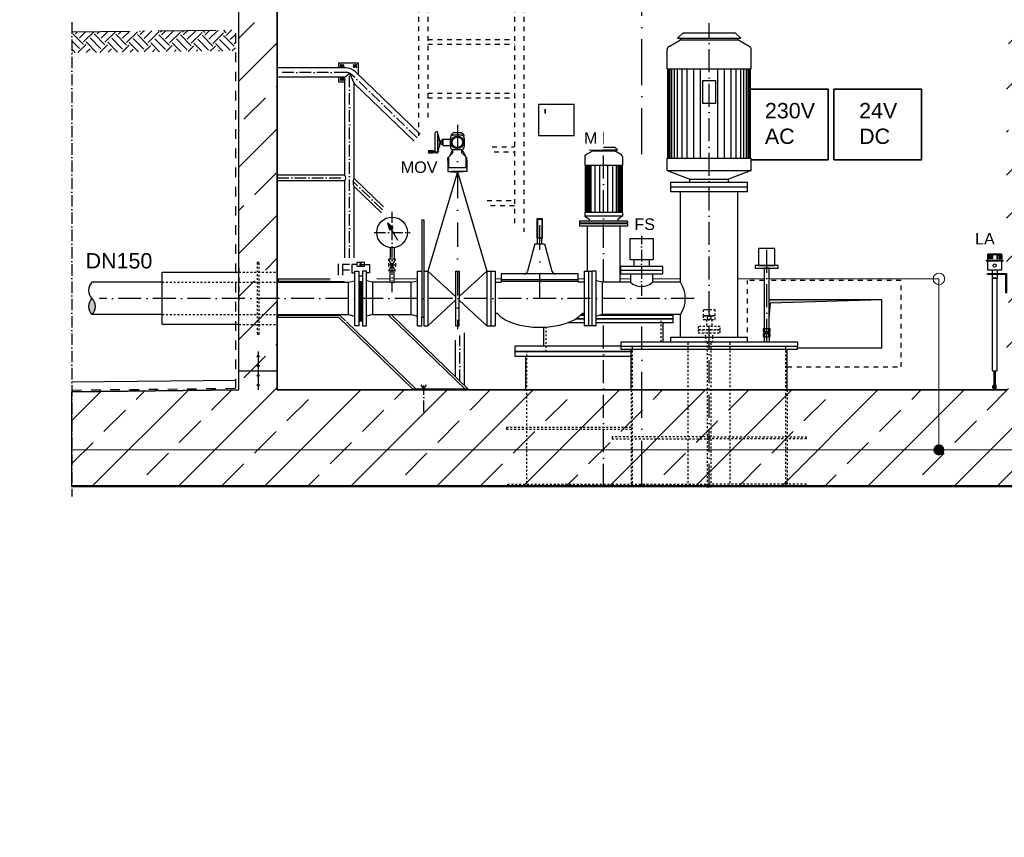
# Model space of a CAD drawing. Header units: millimetres. Extents: x 4747 to 1198744, y 17680 to 73179.
# Tile 281 of 377: x 74688 to 79819, y 49084 to 53345. Entities that reach past the tile are written whole.
import ezdxf

# ---------------------------------------------------------------- set-up
doc = ezdxf.new("R2010")
doc.units = ezdxf.units.MM
for name, pattern in [('ACAD_ISO10W100', [18, 12, -3, 0, -3]), ('DASHDOT', [25.4, 12.7, -6.35, 0, -6.35]), ('HIDDEN', [0.375, 0.25, -0.125]), ('JIS_02_1.0', [2, 1, -1]), ('STRICHPUNKT', [25.4, 12.7, -6.35, 0, -6.35])]:
    doc.linetypes.add(name, pattern=pattern)
doc.layers.add('0_POL_masch Installation Bestand', color=7, linetype='Continuous')
for name, color, linetype, lineweight in [('Bemaßung', 7, 'Continuous', 9), ('Beschriftung', 7, 'Continuous', 9), ('elektro Installation', 7, 'Continuous', 35), ('Verz. Bandstahl 30x3_5mm auf Putz', 1, 'GRENZE2', 18), ('Verz. Bandstahl 30x3_5mm im Beton', 5, 'GRENZE1', 18)]:
    doc.layers.add(name, color=color, linetype=linetype, lineweight=lineweight)
doc.styles.add('LBB3.5M1000', font='isocp.shx', dxfattribs={"height": 3.5})
doc.linetypes.add('GRENZE1', pattern='A,6.35,-2.54,[133,ltypeshp.shx,S=2.54,R=0,X=-2.54,Y=0],-2.54,25.4', length=36.83)
doc.linetypes.add('GRENZE2', pattern='A,6.35,-2.54,[132,ltypeshp.shx,S=2.54,R=0,X=-2.54,Y=0],-2.54,25.4', length=36.83)

msp = doc.modelspace()

# ---------------------------------------------------------------- hatches: boundary and pattern name
h = msp.add_hatch()
h.set_pattern_fill('ANSI33', color=256, scale=50, style=0)
h.set_pattern_definition([(45, (77427.53, 48335.6), (-224.506, 224.506), []), (45, (77652.04, 48335.6), (-224.506, 224.506), [158.75, -79.375])])
h.paths.add_polyline_path([(75683.0826, 54462.09841), (75683.0826, 54791.95736), (75693.07807, 54801.95283), (75872.89092, 54796.15184), (75883.0826, 54785.96016), (75883.0826, 54655.745), (75893.41597, 54645.41163), (77770.6074, 54584.85099), (77770.6074, 54710.98465), (77790.6074, 54730.98465), (77910.6074, 54730.98465), (77930.6074, 54710.98465), (77930.6074, 54379.58512), (75990.95064, 54442.16099), (75990.6282, 54432.16619), (76030.6074, 54430.8764), (76030.6074, 51415.38512), (79830.6074, 51415.38512), (79830.6074, 54308.28344), (79870.58773, 54306.99362), (79870.91018, 54316.98842), (78930.6074, 54347.32382), (78930.6074, 54710.98465), (78950.6074, 54730.98465), (79070.6074, 54730.98465), (79090.6074, 54710.98465), (79090.6074, 54542.26606), (80171.17429, 54504.40712), (80180.84664, 54494.08988), (80180.84664, 54316.99467), (80170.5294, 54307.32231), (80125.5528, 54308.77332), (80086.86338, 54350.0423), (80085.5736, 54310.0631), (79990.95064, 54313.11576), (79990.6282, 54303.12096), (80030.6074, 54301.83118), (80030.6074, 51415.38512), (80753.34528, 51407.24924), (80753.34528, 50915.38512), (74960.27248, 50915.38512), (74960.27248, 51405.58773), (75830.6074, 51415.38512), (75830.6074, 54437.32867), (75870.26415, 54436.04929), (75870.5866, 54446.04409), (75777.71076, 54449.04038), (75779.00054, 54489.01958), (75737.73156, 54450.33016), (75692.75496, 54451.78117)])
h = msp.add_hatch()
h.set_pattern_fill('EARTH', color=253, scale=12.5, angle=44.35504661, style=0)
h.set_pattern_definition([(44.35505, (61976.625, 91207.74), (1.26356, 112.24609), [79.375, -79.375]), (44.35505, (61955.816, 91229.02), (1.26356, 112.24609), [79.375, -79.375]), (44.35505, (61935.01, 91250.31), (1.26356, 112.24609), [79.375, -79.375]), (134.35505, (61935.164, 91264.34), (-112.24609, 1.26356), [79.375, -79.375]), (134.35505, (61956.45, 91285.15), (-112.24609, 1.26356), [79.375, -79.375]), (134.35505, (61977.73, 91305.956), (-112.24609, 1.26356), [79.375, -79.375])])
h.paths.add_polyline_path([(75812.08579, 53291.67663), (75812.08579, 53182.62368), (74962.34751, 53173.05815), (74961.12005, 53282.09727)])
h = msp.add_hatch()
h.set_pattern_fill('NET3', color=256, angle=90)
h.set_pattern_definition([(90, (73254.178, 97011.2932), (-3.175, 2e-16), []), (150, (73254.178, 97011.2932), (-1.5875, -2.74963066), []), (210, (73254.178, 97011.2932), (1.5875, -2.74963066), [])])
h.paths.add_polyline_path([(76455.6074, 51774.88472), (76473.6074, 51774.88472), (76473.6074, 52009.88472), (76455.6074, 52009.88472)])
h = msp.add_hatch(color=256)
h.dxf.hatch_style = 1
h.paths.add_polyline_path([(75064.90223, 51892.38512, 0.4305700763), (75064.90223, 51808.23472, 0.4305700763)])
h = msp.add_hatch(color=256)
h.dxf.hatch_style = 1
h.paths.add_polyline_path([(79180.6074, 51885.38512), (78594.0574, 51885.38512), (78594.0574, 51789.11933), (78600.93712, 51867.75487)])
h = msp.add_hatch()
h.set_pattern_fill('ANSI33', color=256, scale=50, style=0)
h.set_pattern_definition([(45, (208012.65, 89515.16), (-224.5064, 224.5064), []), (45, (208237.15, 89515.16), (-224.5064, 224.5064), [158.75, -79.375])])
h.paths.add_polyline_path([(75935.6074, 51590.55806, -1), (75925.6074, 51590.55806, -1)], flags=17)
h = msp.add_hatch()
h.set_pattern_fill('ANSI33', color=256, scale=50, style=0)
h.set_pattern_definition([(45, (208012.65, 89465.16), (-224.5064, 224.5064), []), (45, (208237.15, 89465.16), (-224.5064, 224.5064), [158.75, -79.375])])
h.paths.add_polyline_path([(75935.6074, 51540.55806, -1), (75925.6074, 51540.55806, -1)], flags=17)
h = msp.add_hatch()
h.set_pattern_fill('ANSI33', color=256, scale=50, style=0)
h.set_pattern_definition([(45, (208012.65, 89414.82), (-224.5064, 224.5064), []), (45, (208237.15, 89414.82), (-224.5064, 224.5064), [158.75, -79.375])])
h.paths.add_polyline_path([(75935.6074, 51490.21219, -1), (75925.6074, 51490.21219, -1)], flags=17)
h = msp.add_hatch()
h.set_pattern_fill('ANSI33', color=256, scale=50, style=0)
h.set_pattern_definition([(45, (208012.65, 89364.82), (-224.5064, 224.5064), []), (45, (208237.15, 89364.82), (-224.5064, 224.5064), [158.75, -79.375])])
h.paths.add_polyline_path([(75935.6074, 51440.21219, -1), (75925.6074, 51440.21219, -1)], flags=17)
at = {"layer": 'Verz. Bandstahl 30x3_5mm im Beton'}
h = msp.add_hatch(color=256, dxfattribs=at)
h.dxf.hatch_style = 1
edge = h.paths.add_edge_path()
edge.add_arc((79478.00623, 51102.70919), 26.4653, 0, 360)

# ---------------------------------------------------------------- linework, layer by layer
at = {"linetype": 'JIS_02_1.0', "ltscale": 25}
for p, q in [((76766.44681, 54659.63499), (76766.44681, 52739.83332)), ((76814.74681, 54659.63499), (76814.74681, 52814.3098)), ((77266.44681, 54659.63499), (77266.44681, 52261.4634)), ((77314.74681, 54659.63499), (77314.74681, 52238.70098)), ((76814.74681, 53242.05174), (77266.44681, 53242.05174)), ((76814.74681, 53217.05174), (77266.44681, 53217.05174)), ((76358.8388, 53112.87406), (76377.01882, 53094.69403)), ((76358.8388, 53094.69403), (76377.01882, 53112.87406)), ((76444.09545, 53112.87406), (76425.91543, 53094.69403)), ((76444.09545, 53094.69403), (76425.91543, 53112.87406)), ((76358.8388, 53027.61741), (76377.01882, 53045.79743)), ((76358.8388, 53045.79743), (76377.01882, 53027.61741)), ((76814.74681, 52962.05174), (77266.44681, 52962.05174)), ((76814.74681, 52937.05174), (77266.44681, 52937.05174)), ((77150.11962, 52682.05174), (77266.44681, 52682.05174)), ((77159.80672, 52657.05174), (77266.44681, 52657.05174)), ((77123.23123, 52402.05174), (77266.44681, 52402.05174)), ((77140.8653, 52377.05174), (77266.44681, 52377.05174)), ((75830.6074, 52052.53512), (75830.6074, 51884.23512)), ((78567.1574, 51985.38512), (78480.6074, 51985.38512)), ((78480.6074, 51666.38512), (78480.6074, 51985.38512)), ((79280.6074, 51985.38512), (78594.0574, 51985.38512)), ((79280.6074, 51535.38512), (79280.6074, 51985.38512)), ((78686.6074, 51535.38512), (79280.6074, 51535.38512))]:
    msp.add_line(p, q, dxfattribs=at)
for p, q in [((75830.6074, 51415.38512), (75830.6074, 54447.33387)), ((76030.6074, 51415.38512), (76030.6074, 54440.88161)), ((76386.97367, 53094.38512), (76030.6074, 53094.38512)), ((76382.3074, 53046.08512), (76406.4574, 53066.13675)), ((76406.4574, 53066.13675), (76430.6074, 53013.38947)), ((76774.28663, 52748.8608), (76437.28308, 53074.06923)), ((76382.3074, 53046.08512), (76030.6074, 53046.08512)), ((76382.3074, 52535.18512), (76382.3074, 53046.08512)), ((76430.6074, 52517.70617), (76430.6074, 53013.38947)), ((76743.27747, 52711.66285), (76430.6074, 53013.38947)), ((76935.65878, 52744.35211), (76947.11952, 52755.81285)), ((76935.65878, 52744.35211), (76935.65878, 52740.2374)), ((76935.65878, 52744.35211), (77001.55803, 52744.35211)), ((76990.09729, 52755.81285), (76947.11952, 52755.81285)), ((77001.55803, 52744.35211), (76990.09729, 52755.81285)), ((77001.55801, 52744.35211), (77001.55801, 52740.2374)), ((76939.95655, 52662.40782), (76928.64036, 52635.85248)), ((76939.95655, 52662.40782), (76944.88103, 52662.40782)), ((76997.26024, 52662.40782), (76992.33577, 52662.40782)), ((76997.26024, 52662.40782), (77008.57644, 52635.85248)), ((76918.46766, 52611.98057), (76918.46766, 52627.13275)), ((76918.46766, 52627.13275), (76921.95955, 52627.13275)), ((76921.95955, 52620.17486), (76918.46766, 52611.98057)), ((77018.74913, 52627.13275), (77015.25724, 52627.13275)), ((77015.25724, 52620.17486), (77018.74913, 52611.98057)), ((77018.74913, 52611.98057), (77018.74913, 52627.13275)), ((76382.3074, 52535.18512), (76030.6074, 52535.18512)), ((76382.3074, 52505.28512), (76030.6074, 52505.28512)), ((76382.3074, 52083.37023), (76382.3074, 52505.28512)), ((76584.60587, 52369.09764), (76430.6074, 52517.70617)), ((76430.6074, 52100.85208), (76430.6074, 52476.15458)), ((76572.75967, 52338.97764), (76430.6074, 52476.15458)), ((79730.15599, 52120.29683), (79733.15599, 52123.29683)), ((79730.15599, 52120.29683), (79730.15599, 52091.36472)), ((79806.15599, 52120.29683), (79730.15599, 52120.29683)), ((79803.15599, 52123.29683), (79733.15599, 52123.29683)), ((79735.78659, 52120.29683), (79737.51864, 52123.29683)), ((79737.68112, 52120.29683), (79739.41317, 52123.29683)), ((79742.90803, 52120.29683), (79743.71188, 52123.29683)), ((79746.08283, 52120.29683), (79746.88668, 52123.29683)), ((79763.15599, 52123.29683), (79763.15599, 52120.29683)), ((79773.15599, 52123.29683), (79773.15599, 52120.29683)), ((79790.22916, 52120.29683), (79789.42531, 52123.29683)), ((79793.40396, 52120.29683), (79792.60011, 52123.29683)), ((79798.63087, 52120.29683), (79796.89882, 52123.29683)), ((79800.5254, 52120.29683), (79798.79335, 52123.29683)), ((79806.15599, 52120.29683), (79803.15599, 52123.29683)), ((79806.15599, 52120.29683), (79806.15599, 52091.36472)), ((79754.70599, 52040.92257), (79754.70599, 52022.4221)), ((79781.60599, 52040.92257), (79781.60599, 52022.4221)), ((76030.6074, 51994.38512), (76379.29725, 51994.38512)), ((76030.6074, 51976.53472), (76400.6074, 51976.53472)), ((76035.6074, 51994.38512), (76035.6074, 51976.53472)), ((76035.6074, 51982.88512), (76379.29725, 51982.88512)), ((79754.70599, 52017.4221), (79754.70599, 51998.50355)), ((79781.60599, 51998.50355), (79754.70599, 51998.50355)), ((79781.60599, 52017.4221), (79781.60599, 51998.50355)), ((79180.6074, 51885.38512), (78594.0574, 51885.38512)), ((78594.0574, 51789.11933), (78600.93712, 51867.75487)), ((79180.6074, 51885.38512), (78600.93712, 51867.75487)), ((79180.6074, 51635.38512), (79180.6074, 51885.38512)), ((76030.6074, 51808.23472), (76400.6074, 51808.23472)), ((76030.6074, 51794.38512), (76349.84362, 51794.38512)), ((76035.6074, 51808.23472), (76035.6074, 51794.38512)), ((76035.6074, 51805.88512), (76354.48754, 51805.88512)), ((76349.84362, 51794.38512), (76737.40839, 51420.38512)), ((76354.48754, 51805.88512), (76386.51206, 51774.98146)), ((76391.79324, 51769.88512), (76753.9694, 51420.38512)), ((76528.6074, 51808.23432), (76728.6084, 51808.23472)), ((76610.64075, 51804.67156), (77008.86503, 51420.38512)), ((76627.37399, 51804.50537), (77025.42605, 51420.38512)), ((78041.6074, 51666.38512), (78041.6074, 51765.38512)), ((77419.6074, 51645.38512), (77419.6074, 51740.87343)), ((78571.36979, 51719.73769), (78571.36979, 51733.76418)), ((78589.845, 51733.76418), (78589.845, 51719.73769)), ((76958.17456, 51485.28281), (76958.17456, 51675.8249)), ((77005.60221, 51439.51513), (77005.60221, 51713.39587)), ((78567.1574, 51708.87325), (78594.0574, 51708.87325)), ((78567.1574, 51692.9072), (78567.1574, 51666.38512)), ((78571.36979, 51693.87698), (78571.36979, 51707.90347)), ((78589.845, 51707.90347), (78589.845, 51693.87698)), ((78594.0574, 51692.9072), (78594.0574, 51666.38512)), ((75930.6074, 51615.38512), (75930.6074, 51595.55806)), ((77874.6074, 51415.38512), (77874.6074, 51627.38512)), ((78686.6074, 51415.38512), (78686.6074, 51627.38512)), ((78740.6074, 51634.88512), (79180.6074, 51635.38512)), ((75930.6074, 51585.55806), (75930.6074, 51545.55806)), ((77324.90408, 51415.38512), (77324.90408, 51590.38512)), ((75830.6074, 51515.38512), (76030.6074, 51515.38512)), ((75930.6074, 51535.55806), (75930.6074, 51495.21219)), ((79757.40599, 51514.61007), (79778.90599, 51514.61007)), ((75814.49516, 51465.20692), (74960.27248, 51455.5909)), ((75930.6074, 51485.21219), (75930.6074, 51445.21219)), ((75830.6074, 51415.38512), (74960.27248, 51405.58773)), ((75930.6074, 51435.21219), (75930.6074, 51415.38512)), ((77930.6074, 51415.38512), (76030.6074, 51415.38512)), ((77025.42605, 51420.38512), (77025.42605, 51415.38512)), ((79830.6074, 51415.38512), (77930.6074, 51415.38512)), ((79759.40599, 51425.97112), (79759.40599, 51436.56426)), ((79763.15599, 51434.97112), (79763.15599, 51427.26729)), ((79763.15599, 51427.26729), (79768.15599, 51421.97112)), ((79772.90599, 51421.97112), (79763.40599, 51421.97112)), ((79773.15599, 51427.26729), (79768.15599, 51421.97112)), ((79773.15599, 51441.97112), (79775.73442, 51439.39269)), ((79773.15599, 51434.97112), (79773.15599, 51427.26729)), ((79776.90599, 51425.97112), (79776.90599, 51436.56426)), ((80753.34528, 50915.38512), (74960.27248, 50915.38512)), ((80753.34528, 50910.38512), (74960.27248, 50910.38512))]:
    msp.add_line(p, q)
at = {"linetype": 'ACAD_ISO10W100', "ltscale": 20}
for p, q in [((77930.6074, 52644.31473), (77930.6074, 54042.15409)), ((77930.6074, 50910.38512), (77930.6074, 51746.86784))]:
    msp.add_line(p, q, dxfattribs=at)
at = {"linetype": 'ACAD_ISO10W100', "ltscale": 5}
for p, q in [((74960.27248, 53332.08773), (74960.27248, 50860.38512)), ((76386.96267, 53070.24573), (76030.6074, 53070.24573)), ((76406.4574, 52092.11116), (76406.4574, 53066.13675)), ((76758.78205, 52730.26183), (76420.50228, 53056.70181)), ((76030.6074, 52520.23512), (76387.49111, 52520.23512)), ((76578.68277, 52354.03764), (76425.43652, 52501.92027)), ((76628.6084, 51925.32426), (76628.6084, 52343.56472)), ((76535.0828, 52236.53427), (76722.13399, 52236.53427)), ((77928.1074, 52235.63735), (77928.1074, 51892.38512)), ((76981.45221, 51462.81988), (76981.45221, 51699.07875)), ((76793.14894, 51420.38512), (76780.44315, 51442.39221)), ((76805.85474, 51442.39221), (76793.14894, 51420.38512)), ((76793.14894, 51300.573), (76793.14894, 51439.27119))]:
    msp.add_line(p, q, dxfattribs=at)
at = {"linetype": 'ACAD_ISO10W100', "ltscale": 10}
for p, q in [((78280.6074, 50910.38512), (78280.6074, 53326.38512)), ((77730.6074, 51976.53512), (77730.6074, 52760.00952)), ((78580.6074, 51666.38512), (78580.6074, 52178.27862)), ((78203.23298, 51892.38512), (75103.74702, 51892.38512)), ((77730.6074, 50910.38512), (77730.6074, 51808.23512))]:
    msp.add_line(p, q, dxfattribs=at)
at = {"color": 253, "linetype": 'ACAD_ISO10W100', "ltscale": 25}
msp.add_line((74960.27248, 53282.08773), (75830.6074, 53291.88512), dxfattribs=at)
at = {"linetype": 'JIS_02_1.0', "ltscale": 50}
for p, q in [((75814.49516, 51424.10203), (75814.49516, 53291.70375)), ((74960.27248, 51414.96011), (75814.49516, 51424.10203))]:
    msp.add_line(p, q, dxfattribs=at)
at = {"linetype": 'Continuous', "ltscale": 10}
for p, q in [((78145.6074, 53276.38512), (78115.6074, 53249.38512)), ((78145.6074, 53276.38512), (78415.6074, 53276.38512)), ((78415.6074, 53276.38512), (78445.6074, 53249.38512)), ((78071.6074, 53205.32152), (78130.6074, 53239.38512)), ((78115.6074, 53249.38512), (78445.6074, 53249.38512)), ((78130.6074, 53239.38512), (78130.6074, 53249.38512)), ((78130.6074, 53239.38512), (78430.6074, 53239.38512)), ((78430.6074, 53239.38512), (78430.6074, 53249.38512)), ((78489.6074, 53205.32152), (78430.6074, 53239.38512)), ((78061.6074, 53089.38512), (78061.6074, 53188.00102)), ((78499.6074, 53089.38512), (78499.6074, 53188.00092)), ((78061.6074, 53089.38512), (78499.6074, 53089.38512)), ((78065.6074, 52623.38512), (78065.6074, 53089.38512)), ((78070.6074, 52623.38512), (78070.6074, 53089.38512)), ((78078.1074, 52623.38512), (78078.1074, 53089.38512)), ((78085.6074, 52623.38512), (78085.6074, 53089.38512)), ((78100.6074, 52623.38512), (78100.6074, 53089.38512)), ((78115.6074, 52623.38512), (78115.6074, 53089.38512)), ((78140.6074, 52623.38512), (78140.6074, 53089.38512)), ((78165.6074, 52623.38512), (78165.6074, 53089.38512)), ((78200.6074, 52623.38512), (78200.6074, 53089.38512)), ((78235.6074, 52623.38512), (78235.6074, 53089.38512)), ((78325.6074, 52623.38512), (78325.6074, 53089.38512)), ((78360.6074, 52623.38512), (78360.6074, 53089.38512)), ((78395.6074, 52623.38512), (78395.6074, 53089.38512)), ((78420.6074, 52623.38512), (78420.6074, 53089.38512)), ((78445.6074, 52623.38512), (78445.6074, 53089.38512)), ((78460.6074, 52623.38512), (78460.6074, 53089.38512)), ((78475.6074, 52623.38512), (78475.6074, 53089.38512)), ((78483.1074, 52623.38512), (78483.1074, 53089.38512)), ((78490.6074, 52623.38512), (78490.6074, 53089.38512)), ((78495.6074, 52623.38512), (78495.6074, 53089.38512)), ((77637.1074, 52640.04392), (77670.6074, 52659.38512)), ((77670.6074, 52679.38512), (77655.6074, 52664.38512)), ((77805.6074, 52664.38512), (77655.6074, 52664.38512)), ((77790.6074, 52679.38512), (77670.6074, 52679.38512)), ((77670.6074, 52664.38512), (77670.6074, 52659.38512)), ((77790.6074, 52659.38512), (77670.6074, 52659.38512)), ((77790.6074, 52679.38512), (77805.6074, 52664.38512)), ((77824.2176, 52639.98032), (77790.6074, 52659.38512)), ((77632.1074, 52631.38372), (77632.1074, 52584.38512)), ((77829.1074, 52631.38362), (77829.1074, 52584.38512)), ((78061.6074, 52558.38512), (78061.6074, 52623.38512)), ((78061.6074, 52623.38512), (78499.6074, 52623.38512)), ((78499.6074, 52558.38512), (78499.6074, 52623.38512)), ((76968.6084, 52552.38472), (76815.6084, 52034.88472)), ((76968.6084, 52552.38472), (77121.6084, 52034.88472)), ((77829.1074, 52584.38512), (77632.1074, 52584.38512)), ((77634.6074, 52584.38512), (77634.6074, 52340.38512)), ((77639.6074, 52584.38512), (77639.6074, 52340.38512)), ((77644.6074, 52584.38512), (77644.6074, 52340.38512)), ((77649.6074, 52584.38512), (77649.6074, 52340.38512)), ((77657.1074, 52584.38512), (77657.1074, 52340.38512)), ((77664.6074, 52584.38512), (77664.6074, 52340.38512)), ((77684.6074, 52584.38512), (77684.6074, 52340.38512)), ((77709.6074, 52584.38512), (77709.6074, 52340.38512)), ((77751.6074, 52584.38512), (77751.6074, 52340.38512)), ((77776.6074, 52584.38512), (77776.6074, 52340.38512)), ((77796.6074, 52584.38512), (77796.6074, 52340.38512)), ((77804.1074, 52584.38512), (77804.1074, 52340.38512)), ((77811.6074, 52584.38512), (77811.6074, 52340.38512)), ((77816.6074, 52584.38512), (77816.6074, 52340.38512)), ((77821.6074, 52584.38512), (77821.6074, 52340.38512)), ((77826.6074, 52584.38512), (77826.6074, 52340.38512)), ((78061.6074, 52558.38512), (78499.6074, 52558.38512)), ((78061.6074, 52558.38512), (78180.6074, 52514.38512)), ((78499.6074, 52558.38512), (78380.6074, 52514.38512)), ((78080.6074, 52498.38512), (78480.6074, 52498.38512)), ((78080.6074, 52450.38512), (78080.6074, 52498.38512)), ((78180.6074, 52498.38512), (78180.6074, 52514.38512)), ((78180.6074, 52514.38512), (78380.6074, 52514.38512)), ((78380.6074, 52498.38512), (78380.6074, 52514.38512)), ((78480.6074, 52450.38512), (78480.6074, 52498.38512)), ((78080.6074, 52474.38512), (78480.6074, 52474.38512)), ((78080.6074, 52450.38512), (78480.6074, 52450.38512)), ((78130.6074, 51976.53512), (78130.6074, 52450.38512)), ((78430.6074, 51690.38512), (78430.6074, 52450.38512)), ((77829.1074, 52340.38512), (77632.1074, 52340.38512)), ((77632.1074, 52340.38512), (77632.1074, 52320.38512)), ((77829.1074, 52340.38512), (77829.1074, 52320.38512)), ((76605.8961, 52286.00052), (76616.0571, 52248.07832)), ((76605.8961, 52286.00052), (76633.6574, 52258.24002)), ((76658.7727, 52194.41572), (76605.8961, 52286.00052)), ((76783.6084, 52302.38472), (76793.6084, 52302.38472)), ((76783.6084, 52302.38472), (76783.6084, 51792.38552)), ((76793.6084, 52302.38472), (76793.6084, 51749.88472)), ((77382.608, 52307.38452), (77382.608, 52207.38472)), ((77412.608, 52307.38452), (77382.608, 52307.38452)), ((77412.608, 52207.38472), (77412.608, 52307.38452)), ((77605.6074, 52295.38512), (77605.6074, 52284.38512)), ((77605.6074, 52280.38512), (77605.6074, 52269.38512)), ((77622.6074, 52284.38512), (77622.6074, 52280.38512)), ((77829.1074, 52320.38512), (77632.1074, 52320.38512)), ((77632.1074, 52320.38512), (77655.6074, 52305.38512)), ((77640.6074, 52284.38512), (77640.6074, 52280.38512)), ((77655.6074, 52305.38512), (77655.6074, 52295.38512)), ((77829.1074, 52320.38512), (77805.6074, 52305.38512)), ((77805.6074, 52305.38512), (77805.6074, 52295.38512)), ((77820.6074, 52284.38512), (77820.6074, 52280.38512)), ((76633.6574, 52258.24002), (76616.0571, 52248.07832)), ((77645.6074, 52269.38512), (77645.6074, 52034.88472)), ((77815.6074, 52269.38512), (77815.6074, 51976.53512)), ((77372.6082, 52177.38472), (77334.3784, 52034.70852)), ((77372.6082, 52177.38472), (77422.6077, 52177.38472)), ((77412.608, 52207.38472), (77382.608, 52207.38472)), ((77386.1082, 52177.38472), (77386.1082, 52207.38472)), ((77409.1077, 52177.38472), (77409.1077, 52207.38472)), ((77422.6077, 52177.38472), (77460.8374, 52034.70852)), ((77868.1074, 52205.38512), (77868.1074, 52095.38512)), ((77868.1074, 52205.38512), (77988.1074, 52205.38512)), ((77988.1074, 52205.38512), (77988.1074, 52095.38512)), ((76617.9584, 52157.24652), (76617.9584, 52096.53472)), ((76639.2584, 52157.24652), (76639.2584, 52096.53472)), ((76646.6084, 52096.53472), (76610.6084, 52036.53472)), ((76646.6084, 52036.53472), (76610.6084, 52096.53472)), ((76646.6084, 52096.53472), (76610.6084, 52096.53472)), ((76610.6084, 52076.53452), (76610.6084, 52056.53502)), ((76646.6084, 52076.53452), (76646.6084, 52056.53502)), ((77868.1074, 52095.38512), (77988.1074, 52095.38512)), ((77888.1074, 52095.38512), (77888.1074, 52060.38512)), ((77968.1074, 52095.38512), (77968.1074, 52060.38512)), ((75430.6074, 51755.88512), (75430.6074, 52028.88512)), ((75430.6074, 52028.88512), (75830.6074, 52028.88512)), ((76646.6084, 52066.53472), (76610.6084, 52066.53472)), ((76646.6084, 52036.53472), (76610.6084, 52036.53472)), ((76617.9584, 51976.53472), (76617.9584, 52036.53472)), ((76639.2584, 51976.53472), (76639.2584, 52036.53472)), ((76761.6084, 52034.88472), (76783.6084, 52034.88472)), ((76761.6084, 51749.88472), (76761.6084, 52034.88472)), ((76793.6084, 52034.88472), (76815.6084, 52034.88472)), ((76815.6084, 52034.88472), (76958.6084, 51901.69842)), ((76815.6084, 52034.88472), (76815.6084, 51749.88472)), ((76958.6084, 52034.88472), (76978.6084, 52034.88472)), ((76958.6084, 52034.88472), (76958.6084, 51749.88472)), ((77121.6084, 52034.88472), (76978.6084, 51901.69842)), ((76978.6084, 52034.88472), (76978.6084, 51892.38512)), ((77121.6084, 52034.88472), (77121.6084, 51749.88472)), ((77121.6084, 52034.88472), (77165.6082, 52034.88472)), ((77143.6084, 52034.88472), (77143.6084, 51749.88472)), ((77165.6082, 52034.88472), (77165.6082, 51749.88472)), ((77629.6077, 52034.88472), (77629.6077, 51749.88552)), ((77629.6077, 52034.88472), (77651.6074, 52034.88472)), ((77651.6074, 52034.88472), (77651.6074, 51749.88552)), ((77651.6074, 52034.88472), (77670.6074, 52034.88472)), ((77670.6074, 51749.88512), (77670.6074, 52034.88512)), ((77692.6074, 52034.88512), (77670.6074, 52034.88512)), ((77692.6074, 51749.88512), (77692.6074, 52034.88512)), ((77818.1074, 52060.38512), (78038.1074, 52060.38512)), ((77818.1074, 52060.38512), (77818.1074, 52020.38512)), ((77818.1074, 52040.38512), (78038.1074, 52040.38512)), ((78038.1074, 52060.38512), (78038.1074, 52020.38512)), ((75430.6074, 51976.53472), (75064.90223, 51976.53472)), ((76617.9584, 51976.53472), (76528.6074, 51976.53472)), ((76528.6074, 51808.23472), (76528.6074, 51976.53472)), ((76528.6074, 51808.23432), (76528.6074, 51976.53432)), ((76728.6084, 51976.53472), (76639.2584, 51976.53472)), ((76728.6084, 51976.53472), (76761.6084, 51984.88472)), ((76728.6084, 51808.23472), (76728.6084, 51976.53472)), ((77165.6082, 51976.53472), (77197.6084, 51976.53472)), ((77197.6084, 52019.88472), (77197.6084, 51976.53472)), ((77597.6074, 52019.88472), (77197.6084, 52019.88472)), ((77597.6074, 51989.88472), (77197.6084, 51989.88472)), ((77597.6074, 51979.88492), (77197.6084, 51979.88492)), ((77597.6074, 51976.53472), (77597.6074, 52019.88472)), ((77629.6077, 51976.53472), (77597.6074, 51976.53472)), ((77725.6074, 51976.53512), (77692.6074, 51984.88512)), ((77725.6074, 51808.23512), (77725.6074, 51976.53512)), ((77870.9574, 51976.53512), (77725.6074, 51976.53512)), ((77818.1074, 52020.38512), (78038.1074, 52020.38512)), ((77870.9574, 52020.38512), (77870.9574, 51976.53512)), ((77985.2574, 52020.38512), (77985.2574, 51976.53512)), ((78130.6074, 51976.53512), (77985.2574, 51976.53512)), ((76815.6084, 51749.88472), (76958.6084, 51883.07092)), ((76978.6084, 51749.88472), (76978.6084, 51892.38432)), ((77121.6084, 51749.88472), (76978.6084, 51883.07112)), ((75430.6074, 51808.23472), (75064.90223, 51808.23472)), ((76400.6074, 51808.23472), (76433.6074, 51799.88472)), ((76455.6074, 51774.88472), (76473.6074, 51774.88472)), ((76528.6074, 51808.23472), (76495.6074, 51799.88472)), ((76728.6084, 51808.23472), (76761.6084, 51799.88472)), ((76783.6084, 51749.88472), (76783.6084, 51792.38552)), ((76793.6084, 51792.38552), (76783.6084, 51792.38552)), ((77620.6074, 51813.75658), (77620.6074, 51805.38512)), ((77725.6074, 51808.23512), (77692.6074, 51799.88512)), ((78130.6074, 51808.23512), (77725.6074, 51808.23512)), ((77840.6074, 51808.23512), (77840.6074, 51805.38512)), ((78130.6074, 51690.38512), (78130.6074, 51808.23512)), ((75830.6074, 51755.88512), (75430.6074, 51755.88512)), ((76761.6084, 51749.88472), (76783.6084, 51749.88472)), ((76793.6084, 51749.88472), (76815.6084, 51749.88472)), ((76958.6084, 51749.88472), (76978.6084, 51749.88472)), ((77121.6084, 51749.88472), (77165.6082, 51749.88472)), ((77651.6074, 51749.88552), (77629.6077, 51749.88552)), ((77670.6074, 51749.88512), (77651.6074, 51749.88552)), ((77692.6074, 51749.88512), (77670.6074, 51749.88512)), ((77820.6074, 51666.38512), (77820.6074, 51642.38512)), ((77820.6074, 51666.38512), (78740.6074, 51666.38512)), ((78080.6074, 51690.38512), (78480.6074, 51690.38512)), ((78080.6074, 51666.38512), (78080.6074, 51690.38512)), ((78480.6074, 51666.38512), (78480.6074, 51690.38512)), ((78740.6074, 51666.38512), (78740.6074, 51642.38512))]:
    msp.add_line(p, q, dxfattribs=at)
at = {"linetype": 'DASHDOT', "ltscale": 10}
for p, q in [((76968.6084, 52796.84162), (76968.6084, 51731.62192)), ((77397.608, 51892.38552), (77397.608, 52328.71072))]:
    msp.add_line(p, q, dxfattribs=at)
at = {"linetype": 'HIDDEN', "ltscale": 10}
for p, q in [((77386.1082, 52303.88422), (77386.1082, 52207.38472)), ((77409.1077, 52303.88422), (77386.1082, 52303.88422)), ((77409.1077, 52303.88422), (77409.1077, 52207.38472))]:
    msp.add_line(p, q, dxfattribs=at)
at = {"linetype": 'JIS_02_1.0', "ltscale": 10}
for p, q in [((75830.6074, 52028.88512), (76030.6074, 52028.88512)), ((75430.6074, 51976.53472), (76030.6074, 51976.53472)), ((78248.6074, 51832.03241), (78248.6074, 51803.97943)), ((78264.6074, 51833.97198), (78296.6074, 51833.97198)), ((78280.6074, 51832.03241), (78280.6074, 51803.97943)), ((78312.6074, 51803.97943), (78312.6074, 51832.03241)), ((75430.6074, 51808.23472), (76030.6074, 51808.23472)), ((78030.6074, 51666.38512), (78030.6074, 51785.38512)), ((78248.6074, 51803.97943), (78280.6074, 51803.97943)), ((78253.7074, 51782.25056), (78307.5074, 51782.25056)), ((78267.1574, 51782.25056), (78267.1574, 51745.38512)), ((78280.6074, 51803.97943), (78312.6074, 51803.97943)), ((78294.0574, 51782.25056), (78294.0574, 51745.38512)), ((75830.6074, 51755.88512), (76030.6074, 51755.88512)), ((77430.6074, 51615.38512), (77430.6074, 51741.4863)), ((78171.0574, 50910.38512), (78171.0574, 51666.38512)), ((78263.7574, 51691.38512), (78258.1074, 51713.38512)), ((78263.7574, 51691.38512), (78297.4574, 51691.38512)), ((78263.7574, 51691.38512), (78263.7574, 51666.38512)), ((78297.4574, 51691.38512), (78303.1074, 51713.38512)), ((78297.4574, 51691.38512), (78297.4574, 51666.38512)), ((78390.1574, 50910.38512), (78390.1574, 51666.38512)), ((77330.90408, 50910.38512), (77330.90408, 51615.38512)), ((77880.6074, 50910.38512), (77880.6074, 51642.38512)), ((78680.6074, 50910.38512), (78680.6074, 51642.38512)), ((77874.6074, 51415.38512), (77874.6074, 50915.38512)), ((78686.6074, 51415.38512), (78686.6074, 50915.38512))]:
    msp.add_line(p, q, dxfattribs=at)
at = {"linetype": 'JIS_02_1.0', "ltscale": 5}
msp.add_line((76035.6074, 51982.88512), (76379.29725, 51982.88512), dxfattribs=at)
at = {"linetype": 'JIS_02_1.0', "lineweight": 5, "ltscale": 2}
msp.add_line((79763.15599, 51441.97112), (79760.57757, 51439.39269), dxfattribs=at)
for points in [[(80753.34528, 50915.38512), (74960.27248, 50915.38512), (74960.27248, 51405.58773), (75830.6074, 51415.38512), (75830.6074, 54437.32867)], [(76030.6074, 54430.8764), (76030.6074, 51415.38512), (79830.6074, 51415.38512)], [(76351.46712, 53094.38512), (76351.46712, 53120.24573), (76451.46712, 53120.24573), (76451.46712, 53060.38163)], [(76382.3074, 53020.24573), (76351.46712, 53020.24573), (76351.46712, 53046.08512)], [(76918.46766, 52611.98057), (76918.46766, 52554.67687), (76968.6084, 52554.67687)], [(77018.74913, 52611.98057), (77018.74913, 52554.67687), (76968.6084, 52554.67687)], [(76968.6084, 52554.67687), (76939.95655, 52554.67687), (76939.95655, 52552.38472), (76968.6084, 52552.38472)], [(76968.6084, 52554.67687), (76997.26024, 52554.67687), (76997.26024, 52552.38472), (76968.6084, 52552.38472)], [(79825.6074, 52022.4221), (79830.6074, 52022.4221), (79830.6074, 51922.4221), (79825.6074, 51922.4221), (79825.6074, 52017.4221), (79730.6074, 52017.4221), (79730.6074, 52022.4221), (79830.6074, 52022.4221), (79830.6074, 52017.4221)], [(79757.40599, 51514.61007), (79757.40599, 51998.50355), (79778.90599, 51998.50355), (79778.90599, 51514.61007)], [(78562.13219, 51733.76418), (78562.13219, 51719.73769)], [(78594.4638, 51734.73396), (78566.75099, 51734.73396)], [(78566.75099, 51718.7679), (78594.4638, 51718.7679)], [(78599.08261, 51719.73769), (78599.08261, 51733.76418)], [(78562.13219, 51707.90347), (78562.13219, 51693.87698)], [(78594.4638, 51708.87325), (78566.75099, 51708.87325)], [(78566.75099, 51692.9072), (78594.4638, 51692.9072)], [(78599.08261, 51693.87698), (78599.08261, 51707.90347)], [(77874.6074, 51615.38512), (77270.6074, 51615.38512), (77270.6074, 51645.38512), (77820.6074, 51645.38512)], [(77874.6074, 51590.38512), (77270.6074, 51590.38512), (77270.6074, 51615.38512), (77874.6074, 51615.38512)], [(79763.15599, 51514.61007), (79763.15599, 51434.97112)], [(79773.15599, 51434.97112), (79773.15599, 51514.61007)], [(77025.42605, 51420.38512), (76737.40839, 51420.38512), (76737.40839, 51415.38512), (76894.1074, 51415.38512)]]:
    msp.add_lwpolyline(points)
for points in [[(76367.58863, 53112.32669), (76375.33782, 53108.71523), (76375.67799, 53100.17259), (76368.26899, 53095.2414), (76360.5198, 53098.85286), (76360.17962, 53107.3955)], [(76443.31394, 53105.7993), (76441.29869, 53097.4908), (76432.99018, 53095.47554), (76426.69693, 53101.76879), (76428.71219, 53110.0773), (76437.02069, 53112.09255)], [(76366.55476, 53028.26914), (76359.68372, 53033.35651), (76361.05777, 53041.79479), (76369.30286, 53045.14569), (76376.1739, 53040.05832), (76374.79985, 53031.62005)], [(79810.65599, 52086.57258), (79725.65599, 52086.57258), (79725.65599, 52091.36472), (79810.65599, 52091.36472)], [(79806.15599, 52086.57258), (79730.15599, 52086.57258), (79730.15599, 52040.92257), (79806.15599, 52040.92257)], [(79735.78659, 52120.29683), (79737.68112, 52120.29683), (79737.68112, 52099.61799), (79735.78659, 52099.61799)], [(79742.90803, 52120.29683), (79746.08283, 52120.29683), (79746.08283, 52099.61799), (79742.90803, 52099.61799)], [(79753.20427, 52123.29683), (79757.52522, 52123.29683), (79757.52522, 52099.61799), (79753.20427, 52099.61799)], [(79783.10772, 52123.29683), (79778.78676, 52123.29683), (79778.78676, 52099.61799), (79783.10772, 52099.61799)], [(79793.40396, 52120.29683), (79790.22916, 52120.29683), (79790.22916, 52099.61799), (79793.40396, 52099.61799)], [(79800.5254, 52120.29683), (79798.63087, 52120.29683), (79798.63087, 52099.61799), (79800.5254, 52099.61799)], [(78565.06173, 51708.87325), (78596.15307, 51708.87325), (78596.15307, 51718.7679), (78565.06173, 51718.7679)], [(77820.6074, 51627.38512), (78740.6074, 51627.38512), (78740.6074, 51642.38512), (77820.6074, 51642.38512)]]:
    msp.add_lwpolyline(points, close=True)
at = {"linetype": 'Continuous', "ltscale": 10}
for points in [[(78248.33687, 53027.50062), (78312.87792, 53027.50062), (78312.87792, 52907.68041), (78248.33687, 52907.68041)], [(78537.58819, 52063.32918), (78623.6266, 52063.32918), (78623.6266, 52152.84796), (78537.58819, 52152.84796)], [(78520.29474, 52050.57514), (78640.92005, 52050.57514), (78640.92005, 52063.32918), (78520.29474, 52063.32918)]]:
    msp.add_lwpolyline(points, close=True, dxfattribs=at)
for points in [[(76607.4809, 52283.83452), (76632.2857, 52258.30452), (76616.6969, 52249.30372), (76607.1667, 52283.24432), (76630.8171, 52258.43872), (76617.2797, 52250.70472), (76608.3269, 52281.37672), (76629.4717, 52258.64352), (76617.6974, 52251.68202), (76609.4579, 52279.98472), (76628.1869, 52258.88352), (76618.0177, 52252.68552), (76610.6721, 52277.74002), (76627.2021, 52258.88802), (76618.4001, 52253.72432), (76611.8511, 52275.55602), (76626.0051, 52259.26072), (76618.8179, 52254.70232), (76612.9687, 52273.33752), (76625.2311, 52259.46852), (76619.5424, 52255.85652), (76614.3764, 52271.04032), (76624.5464, 52259.23672), (76619.7854, 52256.56972), (76615.7939, 52268.58552), (76623.3584, 52259.45132), (76620.3089, 52257.36332), (76617.2917, 52265.85032), (76622.4261, 52259.64932), (76620.3134, 52258.34802), (76618.6731, 52263.45632), (76621.8194, 52259.70772), (76620.5211, 52259.12202), (76619.8259, 52261.17632)], [(78594.0574, 51734.73396), (78594.0574, 52050.57514), (78567.1574, 52050.57514), (78567.1574, 51734.73396)], [(77629.6077, 51765.38512), (77545.89728, 51765.38512)], [(77585.88433, 51785.38512), (77629.6077, 51785.38512)], [(77629.6077, 51785.38512), (77585.88433, 51785.38512)], [(77610.28533, 51805.38512), (77629.6077, 51805.38512)], [(77714.34392, 51805.38512), (78090.6074, 51805.38512), (78090.6074, 51785.38512), (77692.6074, 51785.38512)], [(77692.6074, 51785.38512), (78090.6074, 51785.38512), (78090.6074, 51765.38512), (77692.6074, 51765.38512)]]:
    msp.add_lwpolyline(points, dxfattribs=at)
at = {"linetype": 'JIS_02_1.0', "ltscale": 10}
for points in [[(75935.6074, 51705.88512), (75935.6074, 52078.88512), (75925.6074, 52078.88512), (75925.6074, 51705.88512)], [(78249.51605, 51782.25056), (78311.69874, 51782.25056), (78311.69874, 51802.03987), (78249.51605, 51802.03987)], [(78338.1074, 51729.38512), (78338.1074, 51745.38512), (78223.1074, 51745.38512), (78223.1074, 51729.38512)], [(78338.1074, 51713.38512), (78338.1074, 51729.38512), (78223.1074, 51729.38512), (78223.1074, 51713.38512)], [(78269.9574, 50910.38512), (78291.2574, 50910.38512), (78291.2574, 51666.38512), (78269.9574, 51666.38512)]]:
    msp.add_lwpolyline(points, close=True, dxfattribs=at)
for points in [[(78252.89458, 51802.03987), (78308.32021, 51802.03987)], [(77874.6074, 51220.38512), (77224.90408, 51220.38512), (77224.90408, 51210.38512), (77874.6074, 51210.38512)], [(78280.6074, 51170.38512), (77774.6074, 51170.38512), (77774.6074, 51160.38512), (78280.6074, 51160.38512)], [(78280.6074, 51170.38512), (78786.6074, 51170.38512), (78786.6074, 51160.38512), (78280.6074, 51160.38512)], [(77230.90408, 50915.38512), (77230.90408, 50925.38512), (77774.60631, 50925.38512)], [(77774.60631, 50915.38512), (77774.60631, 50925.38512), (78280.6074, 50925.38512)], [(78786.60631, 50915.38512), (78786.60631, 50925.38512), (78280.6074, 50925.38512)]]:
    msp.add_lwpolyline(points, dxfattribs=at)
at = {"linetype": 'Continuous', "ltscale": 10}
msp.add_circle((76628.6084, 52236.53427), 79.9998, dxfattribs=at)
for centre, radius in [((79768.15599, 52063.74757), 8.19799), ((75930.6074, 51590.55806), 5), ((75930.6074, 51540.55806), 5), ((75930.6074, 51490.21219), 5), ((75930.6074, 51440.21219), 5)]:
    msp.add_circle(centre, radius)
at = {"linetype": 'JIS_02_1.0', "ltscale": 10}
msp.add_circle((78280.6074, 51792.14521), 8.19799, dxfattribs=at)
at = {"linetype": 'Continuous', "ltscale": 10}
for centre, radius, start, end in [((78081.6074, 53188.00101), 20, 120.00013056, 180), ((78479.6074, 53188.00097), 20, 0, 60.00002222), ((77642.1074, 52631.38369), 10, 120.00005278, 180), ((77819.1074, 52631.38367), 10, 0, 60.000075), ((77315.05962, 52039.8849), 19.99995, 270, 344.99996944), ((77480.15625, 52039.8849), 19.99995, 195.00011944, 270), ((75104.70395, 51934.46032), 57.91804, 133.40946977, 226.59053023), ((76628.6084, 52060.00767), 84.1496, 262.72912898, 277.27087102), ((77928.1074, 52038.30164), 84.15001, 227.22318895, 312.77681105), ((78006.43503, 51892.38512), 150, 325.87501735, 34.12498265), ((75104.70395, 51850.30992), 57.91804, 133.40946977, 226.59053023), ((75025.10052, 51850.30992), 57.91804, 313.40946977, 46.59053023), ((77173.88051, 51805.53878), 8.24998, 36.91888056, 184.51569167), ((77621.33539, 51805.53878), 8.24998, 355.48430833, 143.08111944)]:
    msp.add_arc(centre, radius, start, end, dxfattribs=at)
at = {"linetype": 'ACAD_ISO10W100', "ltscale": 5}
msp.add_arc((76386.96267, 53021.94573), 48.3, 46.02042761, 90, dxfattribs=at)
for centre, radius, start, end in [((76386.97367, 53021.93512), 72.45, 46.02042761, 90), ((76363.34111, 52520.23512), 24.15, 321.75338012, 38.24661988), ((76467.35135, 52496.93037), 42.2108, 150.51528321, 209.48471679), ((78566.75099, 51723.25004), 11.48392, 66.28437342, 113.71562658), ((78566.75099, 51730.25182), 11.48392, 246.28437342, 293.71562658), ((78580.6074, 51690.25297), 44.48099, 78.01384423, 101.98615577), ((78580.6074, 51763.24889), 44.48099, 258.01384423, 281.98615577), ((78594.4638, 51723.25004), 11.48392, 66.28437342, 113.71562658), ((78594.4638, 51730.25182), 11.48392, 246.28437342, 293.71562658), ((78566.75099, 51697.38934), 11.48392, 66.28437342, 113.71562658), ((78566.75099, 51704.39111), 11.48392, 246.28437342, 293.71562658), ((78580.6074, 51664.39226), 44.48099, 78.01384423, 101.98615577), ((78580.6074, 51737.38819), 44.48099, 258.01384423, 281.98615577), ((78594.4638, 51697.38934), 11.48392, 66.28437342, 113.71562658), ((78594.4638, 51704.39111), 11.48392, 246.28437342, 293.71562658), ((79763.40599, 51436.56426), 4, 135, 180), ((79763.40599, 51425.97112), 4, 180, 270), ((79772.90599, 51425.97112), 4, 270, 0), ((79772.90599, 51436.56426), 4, 0, 45)]:
    msp.add_arc(centre, radius, start, end)
at = {"linetype": 'JIS_02_1.0', "ltscale": 10}
for centre, start, end in [((78264.6074, 51767.00805), 76.17633142, 103.82366858), ((78296.6074, 51767.00805), 76.17633142, 103.82366858), ((78264.6074, 51869.00379), 256.17633142, 283.82366858), ((78296.6074, 51869.00379), 256.17633142, 283.82366858)]:
    msp.add_arc(centre, 66.96393, start, end, dxfattribs=at)
at = {"linetype": 'Continuous', "ltscale": 10, "extrusion": (0, 0, -1)}
msp.add_ellipse((77397.60795, 51848.63537), major_axis=(-231.99942, 0), ratio=0.4665948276, start_param=3.5016185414, end_param=5.9231594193, dxfattribs=at)
at = {"linetype": 'JIS_02_1.0', "lineweight": 5, "ltscale": 2, "extrusion": (0, 0, -1)}
msp.add_ellipse((79768.15599, 51434.97112), major_axis=(0, -6.28623), ratio=0.7953888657, dxfattribs=at)
at = {"layer": '0_POL_masch Installation Bestand'}
for p, q in [((76877.18195, 52714.36051), (76867.1538, 52751.78606)), ((76867.1538, 52714.36051), (76877.18195, 52714.36051)), ((76867.1538, 52697.64693), (76877.18195, 52697.64693)), ((76877.18195, 52714.36051), (76877.18195, 52697.64693)), ((76877.18195, 52711.57491), (76878.29618, 52711.57491)), ((76877.18195, 52700.43253), (76878.29618, 52700.43253)), ((76878.29618, 52714.36051), (76889.43857, 52714.36051)), ((76878.29618, 52714.36051), (76878.29618, 52697.64693)), ((76878.29618, 52697.64693), (76889.43857, 52697.64693)), ((76889.43857, 52692.07574), (76889.43857, 52719.9317)), ((76892.22417, 52719.9317), (76889.43857, 52719.9317)), ((76892.22417, 52692.07574), (76889.43857, 52692.07574)), ((76895.00976, 52722.7173), (76892.22417, 52719.9317)), ((76892.22417, 52692.07574), (76892.22417, 52719.9317)), ((76895.00976, 52689.29014), (76892.22417, 52692.07574)), ((76895.00976, 52689.29014), (76895.00976, 52722.7173)), ((76895.00976, 52722.7173), (76932.05819, 52722.7173)), ((76895.00976, 52689.29014), (76932.05819, 52689.29014)), ((76818.68442, 52662.54842), (76840.96919, 52662.54842)), ((76921.95955, 52629.17167), (76944.88103, 52652.09315)), ((76944.88103, 52652.09315), (76944.88103, 52670.25701)), ((76992.33577, 52652.09315), (76992.33577, 52670.25702)), ((77015.25724, 52629.17167), (76992.33577, 52652.09315))]:
    msp.add_line(p, q, dxfattribs=at)
for points in [[(76992.33577, 52667.65532), (76944.88103, 52667.65532)], [(76921.95955, 52629.17167), (76921.95955, 52574.73316), (77015.25724, 52574.73316), (77015.25724, 52629.17167)]]:
    msp.add_lwpolyline(points, dxfattribs=at)
for radius in [32.94962, 27.73322]:
    msp.add_circle((76968.6084, 52706.00372), radius, dxfattribs=at)
for centre, radius, start, end in [((76860.46837, 52755.03021), 6.68543, 0, 180), ((76936.33554, 52738.27656), 2.07433, 100.58919629, 169.41081001), ((76968.6084, 52565.64804), 177.69365, 79.41080861, 100.58919629), ((77000.88125, 52738.27656), 2.07433, 10.58919489, 79.41080861), ((77108.96407, 52706.00372), 177.69365, 169.41081001, 190.58919768), ((76828.25273, 52706.00371), 177.69365, 349.4108081, 10.58919489), ((76936.33555, 52673.73086), 2.07433, 190.58919768, 259.41081141), ((76968.60838, 52846.35938), 177.69365, 259.41081141, 280.5891982), ((77000.88125, 52673.73086), 2.07433, 280.5891982, 349.4108081)]:
    msp.add_arc(centre, radius, start, end, dxfattribs=at)
at = {"layer": 'Bemaßung'}
msp.add_arc((79770.33687, 51439.63772), 4.33013, 12.28860951, 49.37925172, dxfattribs=at)
at = {"layer": 'elektro Installation'}
msp.add_lwpolyline([(78499.6074, 52615.38512), (78901.15768, 52615.38512), (78901.15768, 52982.49698), (78495.6074, 52982.49698)], dxfattribs=at)
msp.add_lwpolyline([(78930.83213, 52982.49698), (78930.83213, 52615.38512), (79387.49526, 52615.38512), (79387.49526, 52982.49698)], close=True, dxfattribs=at)
at = {"layer": 'Verz. Bandstahl 30x3_5mm auf Putz'}
for p, q in [((76617.9584, 51994.38512), (76548.59333, 51994.38512)), ((76761.6084, 51994.38512), (76639.2584, 51994.38512)), ((77197.6084, 51994.38512), (77165.6082, 51994.38512))]:
    msp.add_line(p, q, dxfattribs=at)
at = {"layer": 'Verz. Bandstahl 30x3_5mm auf Putz', "ltscale": 2}
for p, q in [((77629.6077, 51994.38512), (77597.6074, 51994.38512)), ((77870.9574, 51994.38512), (77815.6074, 51994.38512)), ((78130.6074, 51994.38512), (77985.2574, 51994.38512)), ((78567.1574, 51994.38512), (78430.6074, 51994.38512)), ((79478.00623, 51994.38512), (78594.0574, 51994.38512))]:
    msp.add_line(p, q, dxfattribs=at)
at = {"layer": 'Verz. Bandstahl 30x3_5mm im Beton', "ltscale": 15}
for p, q in [((79478.00623, 51994.38512), (79478.00623, 51102.70919)), ((74960.27248, 51102.70919), (80753.34528, 51102.70919))]:
    msp.add_line(p, q, dxfattribs=at)
at = {"layer": 'Verz. Bandstahl 30x3_5mm im Beton', "linetype": 'Continuous'}
msp.add_circle((79478.00623, 51994.38512), 30, dxfattribs=at)
at = {"layer": 'Verz. Bandstahl 30x3_5mm im Beton', "linetype": 'Continuous', "ltscale": 15}
msp.add_circle((79478.00623, 51102.70919), 26.4653, dxfattribs=at)

# ---------------------------------------------------------------- texts
at = {"insert": (77416.26393, 52879.9764), "char_height": 80, "width": 388.5714209, "attachment_point": 1, "style": 'LBB3.5M1000'}
msp.add_mtext("{\\fWingdings 2|b0|i0|c2|p18;'}", dxfattribs=at)
at = {"layer": 'Beschriftung', "char_height": 80, "attachment_point": 1, "style": 'LBB3.5M1000'}
for s, insert, width in [('{\\fArial|b0|i0|c0|p34;230V AC}', (78571.09745, 52911.02851), 273.4721376), ('{\\fArial|b0|i0|c0|p34;24V DC}', (79062.02664, 52911.02851), 335.0212504)]:
    msp.add_mtext(s, dxfattribs=dict(at, insert=insert, width=width))
at = {"layer": 'Beschriftung', "insert": (66046.37884, 50412.25145), "char_height": 150, "width": 2941.2407164, "attachment_point": 1, "style": 'LBB3.5M1000', "bg_fill": 2}
msp.add_mtext('\\pi98.673;{\\fArial|b1|i0|c0|p34;GROUNDING CONNECTION\\P\\pi307.46;ERDUNGSANSCHLUSS}', dxfattribs=at)

# ---------------------------------------------------------------- next in the draw order: texts
at = {"layer": 'Beschriftung', "extrusion": (0, 0, -1), "insert": (77698.51908, 52758.38261), "char_height": 60, "width": 111.9584505, "attachment_point": 1, "text_direction": (-1, 0, 0), "style": 'LBB3.5M1000', "bg_fill": 2}
msp.add_mtext('{\\fArial|b0|i0|c0|p34;\\C256;M}', dxfattribs=at)
at = {"layer": 'Beschriftung', "attachment_point": 1, "style": 'LBB3.5M1000', "bg_fill": 2}
for s, insert, char_height, width in [('{\\fArial|b0|i0|c0|p34;MOV}', (76674.07314, 52606.3091), 60, 111.9584505), ('{\\fArial|b0|i0|c0|p34;\\C256;FS}', (77891.25309, 52309.18902), 60, 111.9584505), ('{\\fArial|b0|i0|c0|p34;\\C256;LA}', (79666.13121, 52233.55645), 60, 111.9584505), ('{\\fArial|b0|i0|c0|p34;DN150}', (75031.59887, 52128.5182), 80, 144.484593), ('\\pi115.3;{\\fArial|b1|i0|c0|p34;DETAIL "X"}', (64510.58227, 50412.25145), 150, 1358.368794), ('\\pi1252.5;{\\fArial|b0|i0|c0|p34;(INSIDE)\\P\\pi1264.9;(INNEN)\\P\\pi1068;NOT TO SCALE\\P\\pi995.01;OHNE MASSSTAB}', (63838.00175, 49871.04459), 80, 2941.2407164)]:
    msp.add_mtext(s, dxfattribs=dict(at, insert=insert, char_height=char_height, width=width))
at = {"layer": 'Beschriftung', "color": 1, "insert": (76336.9438, 52073.06039), "char_height": 60, "width": 111.9584505, "attachment_point": 1, "style": 'LBB3.5M1000', "bg_fill": 2}
msp.add_mtext('{\\fArial|b0|i0|c0|p34;\\C256;IF}', dxfattribs=at)

# ---------------------------------------------------------------- next in the draw order: hatches: boundary and pattern name
at = {"linetype": 'Continuous', "ltscale": 10}
h = msp.add_hatch(color=256, dxfattribs=at)
h.dxf.hatch_style = 1
h.paths.add_polyline_path([(76458.35998, 52069.88851), (76467.7311, 52064.47809), (76467.7311, 52075.29892)])

# ---------------------------------------------------------------- next in the draw order: linework, layer by layer
for p, q in [((77855.6074, 52295.38512), (77605.6074, 52295.38512)), ((77855.6074, 52284.38512), (77605.6074, 52284.38512)), ((77855.6074, 52280.38512), (77605.6074, 52280.38512)), ((77855.6074, 52295.38512), (77855.6074, 52284.38512)), ((77855.6074, 52280.38512), (77855.6074, 52269.38512)), ((77855.6074, 52269.38512), (77605.6074, 52269.38512)), ((76400.6074, 51976.53472), (76433.6074, 51984.88472)), ((76400.6074, 51808.23472), (76400.6074, 51976.53472)), ((76455.6074, 52009.88472), (76473.6074, 52009.88472)), ((76528.6074, 51976.53472), (76495.6074, 51984.88472))]:
    msp.add_line(p, q, dxfattribs=at)
msp.add_lwpolyline([(77391.32148, 52742.02346), (77577.30601, 52742.02346), (77577.30601, 52903.47951), (77391.32148, 52903.47951)], close=True)
for points in [[(76484.85516, 52060.89751), (76484.85516, 52078.8795), (76444.35964, 52078.8795), (76444.35964, 52060.89751)], [(76458.35998, 52069.88851), (76467.7311, 52064.47809), (76467.7311, 52075.29892)], [(76433.6074, 51749.88472), (76433.6074, 52034.88472), (76455.6074, 52034.88472), (76455.6074, 51749.88472)], [(76495.6074, 51749.88472), (76495.6074, 52034.88472), (76473.6074, 52034.88472), (76473.6074, 51749.88472)]]:
    msp.add_lwpolyline(points, close=True, dxfattribs=at)
for points in [[(76444.35964, 52069.88851), (76417.93483, 52069.88851), (76417.93483, 52025.34202), (76433.6074, 52025.34202)], [(76464.6074, 52069.88851), (76511.27996, 52069.88851), (76511.27996, 52025.34202), (76495.6074, 52025.34202)]]:
    msp.add_lwpolyline(points, dxfattribs=at)
at = {"layer": '0_POL_masch Installation Bestand'}
for p, q in [((76853.78294, 52656.97723), (76853.78294, 52755.03021)), ((76867.1538, 52656.97723), (76867.1538, 52755.03021)), ((76877.18195, 52697.64693), (76867.1538, 52660.22138)), ((76818.68442, 52662.54842), (76818.68442, 52651.40603)), ((76818.68442, 52651.40603), (76840.96919, 52651.40603)), ((76840.96919, 52662.54842), (76853.78294, 52660.28901)), ((76840.96919, 52662.54842), (76840.96919, 52651.40603)), ((76840.96919, 52651.40603), (76853.78294, 52653.66544)), ((76853.78294, 52660.28901), (76853.78294, 52653.66544))]:
    msp.add_line(p, q, dxfattribs=at)
at = {"layer": '0_POL_masch Installation Bestand', "linetype": 'STRICHPUNKT', "lineweight": 18, "ltscale": 0.1}
for p, q in [((76873.7541, 52656.97723), (76815.20667, 52656.97723)), ((76867.1538, 52656.97723), (76870.65224, 52658.99705)), ((76867.1538, 52656.97723), (76870.65224, 52654.9574))]:
    msp.add_line(p, q, dxfattribs=at)
at = {"layer": '0_POL_masch Installation Bestand'}
msp.add_arc((76860.46837, 52656.97723), 6.68543, 180, 0, dxfattribs=at)

doc.saveas('drawing.dxf')
